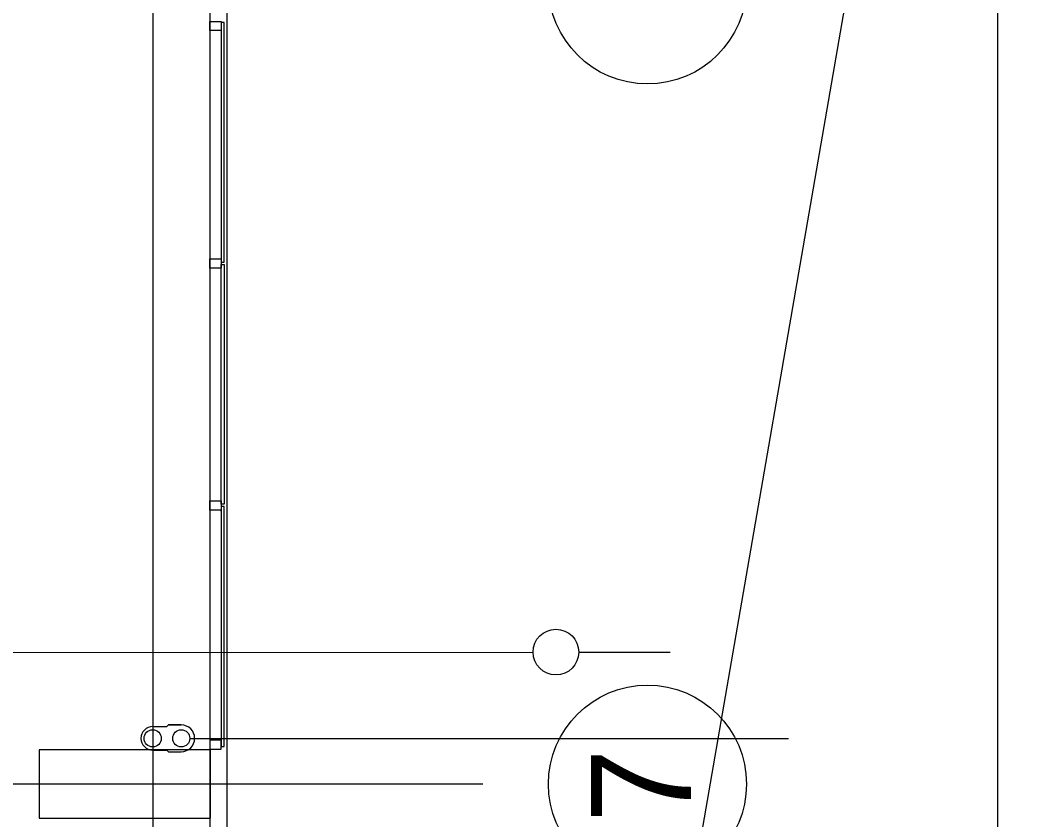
# Model space of a CAD drawing. Extents: x -264205 to -263659, y -1242401 to -1241986.
# Drawn here: x -263796.7 to -263787.82, y -1242119.19 to -1242112.19 of the extents above; entities that cross this region are included whole.
import ezdxf

# ---------------------------------------------------------------- set-up
doc = ezdxf.new("R2010")
doc.units = 0
for name, color, linetype in [('HESCON_OSI_STAVBY_KFA', 7, 'Continuous'), ('PROJEKT_OBRUBNIKY_KOMUNIKACIE', 7, 'Continuous'), ('RAM_NA_TLAC_2-4_1-250', 7, 'Continuous'), ('SITUACIA_DSP_2D', 7, 'Continuous')]:
    doc.layers.add(name, color=color, linetype=linetype)

msp = doc.modelspace()

# ---------------------------------------------------------------- linework, layer by layer
at = {"layer": 'HESCON_OSI_STAVBY_KFA'}
for p, q in [((-263795.5428, -1242083.2372), (-263795.5428, -1242246.7072)), ((-263792.6528, -1242118.8822), (-263917.4528, -1242118.8822)), ((-263792.6528, -1242118.8822), (-263792.6528, -1242118.8822))]:
    msp.add_line(p, q, dxfattribs=at)
for centre in [(-263791.2101, -1242111.883), (-263791.2101, -1242118.883)]:
    msp.add_circle(centre, 0.867, dxfattribs=at)
at = {"layer": 'PROJEKT_OBRUBNIKY_KOMUNIKACIE'}
msp.add_lwpolyline([(-263794.8928, -1242227.3822), (-263808.9678, -1242241.4572), (-263894.9678, -1242241.4572), (-263909.0427, -1242227.3822), (-263909.0427, -1242196.3327), (-263914.1428, -1242196.3327), (-263914.1428, -1242132.4327), (-263909.0427, -1242132.4327), (-263909.0427, -1242101.3822), (-263894.9678, -1242087.3072), (-263808.9678, -1242087.3072), (-263794.8928, -1242101.3822), (-263794.8928, -1242227.3822)], dxfattribs=at)
at = {"layer": 'RAM_NA_TLAC_2-4_1-250'}
msp.add_lwpolyline([(-263827.4202, -1242331.0897), (-263769.8144, -1241998.5422), (-263696.6539, -1242011.2155), (-263754.2598, -1242343.763)], close=True, dxfattribs=at)
at = {"layer": 'SITUACIA_DSP_2D'}
for p, q in [((-263788.1428, -1242250.1399), (-263788.1428, -1242082.6399)), ((-263794.8928, -1242101.3822), (-263794.8928, -1242227.3822)), ((-263795.0428, -1242101.7691), (-263795.0428, -1242226.9954)), ((-263795.0427, -1242112.2823), (-263795.0427, -1242112.2023)), ((-263795.0427, -1242112.2023), (-263794.9427, -1242112.2023)), ((-263794.9427, -1242112.2023), (-263794.9427, -1242112.2423)), ((-263794.9177, -1242112.2123), (-263794.9427, -1242112.2123)), ((-263794.9427, -1242112.2123), (-263794.9427, -1242114.3123)), ((-263794.9177, -1242114.3123), (-263794.9177, -1242112.2123)), ((-263794.9427, -1242112.2823), (-263795.0427, -1242112.2823)), ((-263794.9427, -1242112.2423), (-263794.9427, -1242112.2823)), ((-263795.0427, -1242114.3623), (-263795.0427, -1242114.2823)), ((-263795.0427, -1242114.2823), (-263794.9427, -1242114.2823)), ((-263794.9427, -1242114.2823), (-263794.9427, -1242114.3223)), ((-263794.9427, -1242114.3123), (-263794.9177, -1242114.3123)), ((-263794.9427, -1242114.3223), (-263794.9427, -1242114.3623)), ((-263794.9427, -1242116.4323), (-263794.9427, -1242114.3323)), ((-263794.9427, -1242114.3323), (-263794.9177, -1242114.3323)), ((-263794.9177, -1242114.3323), (-263794.9177, -1242116.4323)), ((-263794.9427, -1242114.3623), (-263795.0427, -1242114.3623)), ((-263795.0427, -1242116.4823), (-263795.0427, -1242116.4023)), ((-263795.0427, -1242116.4023), (-263794.9427, -1242116.4023)), ((-263794.9427, -1242116.4823), (-263795.0427, -1242116.4823)), ((-263794.9427, -1242116.4023), (-263794.9427, -1242116.4923)), ((-263794.9177, -1242116.4323), (-263794.9427, -1242116.4323)), ((-263794.9177, -1242116.4523), (-263794.9427, -1242116.4523)), ((-263794.9427, -1242116.4523), (-263794.9427, -1242118.5523)), ((-263794.9427, -1242116.4923), (-263794.9427, -1242116.4823)), ((-263794.9177, -1242118.5523), (-263794.9177, -1242116.4523)), ((-263800.6528, -1242117.7322), (-263792.2119, -1242117.7272)), ((-263791.8119, -1242117.7269), (-263791.0119, -1242117.7265)), ((-263795.5428, -1242118.3792), (-263795.4178, -1242118.3792)), ((-263795.4178, -1242118.3792), (-263795.4038, -1242118.3652)), ((-263795.2928, -1242118.3652), (-263795.4038, -1242118.3652)), ((-263795.4038, -1242118.3652), (-263795.2928, -1242118.3652)), ((-263795.2178, -1242118.4822), (-263789.9749, -1242118.4822)), ((-263794.9427, -1242118.4973), (-263795.0427, -1242118.4973)), ((-263795.0427, -1242118.4973), (-263795.0427, -1242118.5773)), ((-263794.9427, -1242118.5373), (-263794.9427, -1242118.4973)), ((-263795.0378, -1242118.5823), (-263796.5378, -1242118.5823)), ((-263796.5378, -1242118.5823), (-263796.5378, -1242119.1823)), ((-263795.5428, -1242118.5852), (-263795.4178, -1242118.5852)), ((-263795.4178, -1242118.5852), (-263795.4038, -1242118.5992)), ((-263795.4038, -1242118.5992), (-263795.2928, -1242118.5992)), ((-263795.0427, -1242118.5773), (-263794.9427, -1242118.5773)), ((-263795.0378, -1242119.1823), (-263795.0378, -1242118.5823)), ((-263794.9427, -1242118.5773), (-263794.9427, -1242118.5373)), ((-263794.9427, -1242118.5523), (-263794.9177, -1242118.5523)), ((-263796.5378, -1242119.1823), (-263795.0378, -1242119.1823))]:
    msp.add_line(p, q, dxfattribs=at)
for centre, radius in [((-263792.0119, -1242117.7265), 0.2), ((-263795.5428, -1242118.4822), 0.075), ((-263795.2928, -1242118.4822), 0.075)]:
    msp.add_circle(centre, radius, dxfattribs=at)
for centre, radius, start, end in [((-263795.5428, -1242118.4822), 0.103, 90, 270), ((-263795.2928, -1242118.4822), 0.117, 270, 90)]:
    msp.add_arc(centre, radius, start, end, dxfattribs=at)

# ---------------------------------------------------------------- texts
at = {"layer": 'HESCON_OSI_STAVBY_KFA'}
msp.add_text('7', height=0.875, rotation=90, dxfattribs=at).set_placement((-263790.8295, -1242119.2229))

doc.saveas('drawing.dxf')
